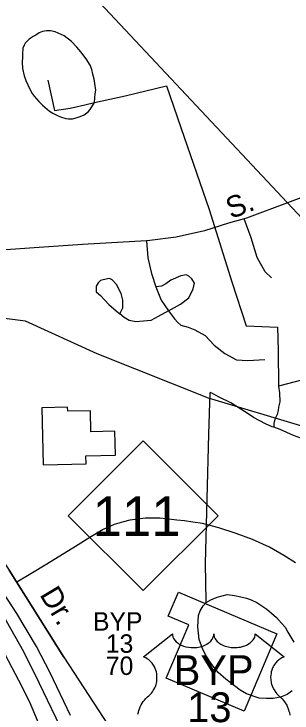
# Model space of a CAD drawing. Extents: x 2206922 to 2357709, y 510027 to 673830.
# Drawn here: x 2315986 to 2317222, y 595969 to 599074 of the extents above; entities that cross this region are included whole.
import ezdxf

# ---------------------------------------------------------------- set-up
doc = ezdxf.new("R2010")
doc.units = 0
for name, color, linetype in [('Exist Cultural Manufacturing Building Footprint', 7, 'Continuous'), ('Exist Hydrographic Misc Water Feature', 7, 'Continuous'), ('Exist Road Non-System Type 51', 7, 'Continuous'), ('Exist Road Non-System Type 51 Label', 7, 'Continuous'), ('Exist Road Primary NC Shield CELL', 7, 'Continuous'), ('Exist Road Primary NC Shield Number Label', 7, 'Continuous'), ('Exist Road Primary US Divided Attributed', 7, 'Continuous'), ('Exist Road Primary US Label', 7, 'Continuous'), ('Exist Road Primary US Service Attributed', 7, 'Continuous'), ('Exist Road Primary US Shield CELL', 7, 'Continuous'), ('Exist Road Primary US Shield Number Label', 7, 'Continuous'), ('Exist Road Secondary Type 51 Attributed', 7, 'Continuous'), ('Exist Road Secondary Type 51 Label', 7, 'Continuous'), ('Exist Utilities Electrical Transmission Line', 7, 'Continuous')]:
    doc.layers.add(name, color=color, linetype=linetype)

msp = doc.modelspace()

# ---------------------------------------------------------------- linework, layer by layer
at = {"layer": 'Exist Cultural Manufacturing Building Footprint'}
for p, q in [((2316224.7, 597326.7), (2316109.5, 597323.9)), ((2316109.5, 597323.9), (2316115.6, 597071.6)), ((2316225.1, 597309.2), (2316224.7, 597326.7)), ((2316326.1, 597311.6), (2316225.1, 597309.2)), ((2316328.4, 597217.6), (2316326.1, 597311.6)), ((2316435, 597220.2), (2316328.4, 597217.6)), ((2316437.6, 597114), (2316435, 597220.2)), ((2316305.9, 597110.8), (2316437.6, 597114)), ((2316306.8, 597076.2), (2316305.9, 597110.8)), ((2316115.6, 597071.6), (2316306.8, 597076.2)), ((2316671.5, 596398.9), (2316717, 596506.2)), ((2316717, 596506.2), (2317154.4, 596320.8)), ((2316763.3, 596360), (2316671.5, 596398.9)), ((2316662.8, 596123.1), (2316763.3, 596360)), ((2317154.4, 596320.8), (2317008.5, 595976.6)), ((2317008.5, 595976.6), (2316662.8, 596123.1))]:
    msp.add_line(p, q, dxfattribs=at)
at = {"layer": 'Exist Hydrographic Misc Water Feature'}
for points in [[(2316344.4, 598681), (2316346, 598701), (2316347.7, 598719), (2316349.5, 598735.3), (2316345.2, 598765.2), (2316343, 598785), (2316336.8, 598807), (2316332.5, 598826.7), (2316324.3, 598847), (2316306.5, 598874.4), (2316284.1, 598906.2), (2316265.7, 598926), (2316241.5, 598951.9), (2316209.3, 598977.5), (2316168.9, 598994.9), (2316149, 598998.7), (2316130.7, 598998.6), (2316112.9, 598996.4), (2316098.8, 598990.5), (2316083, 598980.3), (2316071.5, 598973.9), (2316053.2, 598962), (2316047.5, 598955.6), (2316035.8, 598943.6), (2316031.9, 598935.7), (2316025.8, 598921.6), (2316024.3, 598895.4), (2316024.1, 598881.6), (2316022.7, 598859.6), (2316024.7, 598831.7), (2316031.3, 598799.9), (2316039.7, 598777.9), (2316057.5, 598739.9), (2316067.8, 598720.1), (2316076, 598708.4), (2316096.3, 598684.6), (2316112.5, 598668.8), (2316144.7, 598642.9), (2316159.2, 598633), (2316183.2, 598621.3), (2316197, 598615.5), (2316216.9, 598609.7), (2316229, 598607.9), (2316246.8, 598608), (2316262.8, 598612.1), (2316280.8, 598618.3), (2316298.7, 598626.6), (2316316.5, 598638.9), (2316324.5, 598649), (2316344.4, 598681)], [(2316137.3, 598780.6), (2316166.6, 598645.3), (2316236.6, 598655.9), (2316300.5, 598670.5), (2316344.4, 598681)], [(2317861.2, 597021.1), (2317660.2, 597118), (2317276.2, 597240.2), (2316850.3, 597367.4), (2316356.3, 597564.1), (2316038.3, 597708.7), (2315488.3, 597778.3), (2315378.2, 597846.1), (2315193.2, 598015.8), (2314991.3, 598257.1), (2314898.2, 598397.7), (2314746.2, 598578.6), (2314612.1, 598678.2), (2314253.3, 598765.4), (2314019.1, 598762.5), (2313355.2, 598581.4), (2312061.1, 598082.8), (2311970.2, 598065.9)], [(2316344.4, 598681), (2316479.7, 598710.5), (2316663.5, 598754.6), (2316727.4, 598569.4), (2316852.9, 598205), (2316954.2, 597883.9), (2317018.2, 597689), (2317156.6, 597682.4), (2317159.7, 597578.5), (2317161.3, 597420.5)], [(2318285.2, 597722.5), (2317908.8, 597618.6), (2317474.2, 597501.9), (2317161.3, 597420.5)], [(2317161.3, 597420.5), (2317165.8, 597390.6), (2317168.1, 597350.5), (2317162, 597326.7), (2317160.5, 597312.7), (2317155, 597294.5), (2317144.7, 597274.5), (2317141.4, 597254.4), (2317141.4, 597238.5)], [(2316839.6, 596459.6), (2316839.8, 596465.6), (2316838, 596633.4), (2316851.7, 597207.1), (2316857.7, 597393.2)], [(2317141.4, 597238.5), (2317133, 597240.2), (2317103.1, 597254), (2317051.2, 597281.3), (2317027, 597297.1), (2316950.1, 597346.4), (2316897.8, 597371.7), (2316865.7, 597389.6), (2316857.7, 597393.2)], [(2317968, 596975.5), (2317927.6, 596983.2), (2317867.5, 597000.3), (2317827.1, 597017.8), (2317783.1, 597039.4), (2317744.7, 597058.9), (2317680.5, 597084.4), (2317638.7, 597096), (2317596.7, 597111.3), (2317536.4, 597126.8), (2317460.3, 597137.8), (2317414.2, 597143.6), (2317357.8, 597163), (2317293.6, 597178), (2317227.8, 597201.2), (2317169.5, 597228.6), (2317141.4, 597238.5)], [(2316839.6, 596459.6), (2316861.5, 596471.6), (2316889.6, 596484.1), (2316933.3, 596494.5), (2316965.5, 596490.9), (2316993.6, 596485.4), (2317019.2, 596479.5), (2317039.7, 596471.6), (2317065.8, 596460), (2317110.3, 596430.6), (2317130.2, 596412.5), (2317152.3, 596393), (2317174.5, 596367.4), (2317190.7, 596349.5), (2317203.2, 596327.4), (2317229.4, 596284.1)], [(2317222, 596067.8), (2317200.1, 596051.6), (2317170.2, 596039.6), (2317138, 596033), (2317108.2, 596032.6), (2317076, 596034.2), (2317019.8, 596053.6), (2316992, 596069.6), (2316965.9, 596089.3), (2316927.4, 596118.7), (2316892.9, 596148.6), (2316864.8, 596184.1), (2316838, 596227.8), (2316823.8, 596255.5), (2316809.3, 596295.4), (2316802.9, 596351.1), (2316806.6, 596401.3), (2316814, 596423.3), (2316826.3, 596445.3), (2316839.6, 596459.6)]]:
    msp.add_lwpolyline(points, dxfattribs=at)
at = {"layer": 'Exist Road Non-System Type 51'}
for points in [[(2317131.2, 597902.3), (2317102.7, 597929), (2317066.5, 597991.9), (2317039.8, 598079.5), (2317008.3, 598164.2)], [(2316575.1, 598066.8), (2316580.8, 597990.9), (2316597.9, 597920.4), (2316617, 597861.3)], [(2316672.2, 597754.6), (2316725.5, 597785.1), (2316763.6, 597813.7), (2316782.7, 597853.7), (2316788.4, 597878.5), (2316777, 597897.5), (2316763.6, 597909), (2316752.2, 597914.7), (2316727.4, 597910.9), (2316683.6, 597891.8), (2316660.8, 597874.7), (2316641.7, 597865.1), (2316617, 597861.3)], [(2316457, 597741.3), (2316470.3, 597767.9), (2316470.3, 597802.2), (2316462.7, 597832.7), (2316441.7, 597872.8), (2316422.7, 597893.7), (2316411.3, 597899.4), (2316401.7, 597897.5), (2316371.3, 597889.9), (2316359.8, 597880.4), (2316352.2, 597865.1), (2316352.2, 597840.4), (2316371.3, 597823.2), (2316407.5, 597783.2), (2316439.8, 597754.6), (2316457, 597741.3)], [(2316617, 597861.3), (2316639.8, 597802.2), (2316672.2, 597754.6)], [(2316672.2, 597754.6), (2316626.5, 597729.8), (2316594.1, 597712.7), (2316561.7, 597708.9), (2316527.5, 597706.9), (2316498.9, 597712.7), (2316476, 597726), (2316457, 597741.3)], [(2316672.2, 597754.6), (2316698.9, 597720.3), (2316714.1, 597703.1), (2316727.4, 597691.7), (2316759.8, 597682.2), (2316790.3, 597670.7), (2316836, 597646), (2316876, 597602.1), (2316923.6, 597565.9), (2316975.1, 597537.3), (2317024.6, 597535.4), (2317100.8, 597539.2)], [(2317236.5, 596636.1), (2317184.9, 596668.4), (2317121.9, 596705.5), (2317046.1, 596739.4), (2316973.5, 596766.9), (2316896, 596791.1), (2316823.4, 596810.5), (2316781.7, 596817.1), (2316744.4, 596821.8), (2316709.7, 596825.7), (2316662.2, 596831.5), (2316634.9, 596833.9), (2316604.5, 596834.2), (2316570.1, 596833.6), (2316525.5, 596828.1), (2316500.8, 596825.3), (2316473.3, 596818.5), (2316431.3, 596805.6), (2316382.6, 596783.4), (2316323.5, 596748.3), (2316260.3, 596708.8), (2316132.8, 596629.6), (2316061.8, 596587.7), (2315999.2, 596550.4)]]:
    msp.add_lwpolyline(points, dxfattribs=at)
at = {"layer": 'Exist Road Non-System Type 51 Label'}
msp.add_lwpolyline([(2317685.5, 598416.9), (2317200.8, 598235.4), (2317018.9, 598167.2), (2317008.3, 598164.2), (2316938.9, 598144.3), (2316832.2, 598110), (2316707.5, 598081.8), (2316590.7, 598067.7), (2316575.1, 598066.8), (2316290.6, 598049.6), (2316055, 598033.5), (2315908, 598023.4)], dxfattribs=at)
at = {"layer": 'Exist Road Primary NC Shield CELL'}
msp.add_lwpolyline([(2316227, 596845.4), (2316560, 597178.4), (2316893, 596845.4), (2316560, 596512.4)], close=True, dxfattribs=at)
at = {"layer": 'Exist Road Primary US Divided Attributed'}
for points in [[(2316237, 595957.7), (2316147.1, 596147.1), (2316086.3, 596263.9), (2315998.7, 596411.2), (2315939.1, 596503.6), (2315835.2, 596659), (2315697.3, 596837.9), (2315579.3, 596971.1), (2315427.4, 597132.5), (2315287.3, 597265.7), (2315193.8, 597342.9), (2315158.8, 597374.4), (2315131.9, 597395.5), (2315108.5, 597411.8), (2315082.8, 597432.9), (2315020.9, 597482), (2314867.9, 597590.7), (2314697.3, 597699.4), (2314447.3, 597832.6), (2314209, 597944.9), (2314147.1, 597972.9), (2313958.7, 598054.9)], [(2313942, 597994.6), (2314120.6, 597915.1), (2314177.2, 597889.9), (2314424.2, 597779.3), (2314673.9, 597639.8), (2314842.2, 597533.4), (2314983.5, 597434), (2315060.6, 597374.4), (2315093.3, 597347.5), (2315129.5, 597320.7), (2315251, 597221.3), (2315397.1, 597078.7), (2315527.9, 596944.3), (2315662.3, 596788.8), (2315789.6, 596621.6), (2315891.2, 596470.8), (2315952, 596378.5), (2316029.1, 596241.7), (2316096.9, 596105), (2316172.8, 595947.2), (2316248.7, 595776.5), (2316344.5, 595569.6), (2316368.7, 595503.1)]]:
    msp.add_lwpolyline(points, dxfattribs=at)
at = {"layer": 'Exist Road Primary US Service Attributed'}
msp.add_lwpolyline([(2315207.7, 597418.6), (2315309.7, 597328.9), (2315562.5, 597094.6), (2315636.8, 597017.8), (2315756, 596885.2), (2315867.5, 596746.5), (2315964.9, 596603.6), (2316208, 596217.3), (2315964.9, 596603.6), (2316208, 596217.3), (2316426.9, 595881.1), (2316496, 595756.6), (2316554.9, 595673.9), (2316655.5, 595505.1), (2316660.4, 595488.6), (2316659.6, 595468.8), (2316647.8, 595431.9), (2316628.3, 595389.7)], dxfattribs=at)
at = {"layer": 'Exist Road Primary US Shield CELL'}
msp.add_lwpolyline([(2316537.2, 595964), (2316539.3, 595973.2), (2316541.1, 595979.8), (2316543.9, 595987.8), (2316547.5, 595996.7), (2316551.7, 596005.2), (2316555.8, 596012.3), (2316560.9, 596019.9), (2316565.9, 596026.4), (2316572.4, 596033.5), (2316579.3, 596040), (2316585.6, 596045.1), (2316593, 596052.4), (2316596.9, 596056.8), (2316601.5, 596063), (2316605.3, 596068.7), (2316608.2, 596073.8), (2316612.1, 596081.3), (2316614.5, 596086.9), (2316617.4, 596095.6), (2316618.9, 596101.7), (2316620.4, 596109.5), (2316621.4, 596116.9), (2316621.8, 596126.1), (2316621.6, 596133.7), (2316620.6, 596142.5), (2316618.9, 596151.1), (2316616.9, 596158.5), (2316613.7, 596167), (2316610.8, 596173.2), (2316605.9, 596181.7), (2316600.4, 596189.5), (2316594.7, 596195.9), (2316589, 596201.6), (2316583.6, 596205.8), (2316578.4, 596209.6), (2316571.8, 596213.5), (2316565.5, 596216.6), (2316561.6, 596218.2), (2316690.2, 596320.7), (2316690.5, 596315.3), (2316691.8, 596309), (2316692.8, 596305.8), (2316695.7, 596299.5), (2316700.6, 596292.2), (2316707.4, 596284.9), (2316715.1, 596278.6), (2316720.2, 596275.3), (2316729, 596270.6), (2316739, 596266.4), (2316750, 596263.2), (2316761.4, 596260.9), (2316773.7, 596259.6), (2316786, 596259.3), (2316799.2, 596260.3), (2316813.8, 596263.1), (2316820.5, 596264.9), (2316828, 596267.5), (2316835, 596270.4), (2316842.7, 596274.5), (2316848.9, 596278.4), (2316853.7, 596281.9), (2316860.5, 596288.4), (2316865.9, 596295.2), (2316868.2, 596299), (2316870.2, 596302.6), (2316872.9, 596310.4), (2316873.6, 596313.8), (2316874.2, 596320.9), (2316874.6, 596315), (2316875.2, 596311.2), (2316876.2, 596307.6), (2316877.7, 596303.7), (2316880.5, 596298.2), (2316883.5, 596293.7), (2316889.3, 596286.9), (2316892.8, 596283.6), (2316896.1, 596280.9), (2316904.8, 596274.9), (2316915, 596269.7), (2316920.1, 596267.5), (2316925.2, 596265.7), (2316931.7, 596263.7), (2316938.5, 596262.1), (2316945.2, 596261), (2316952, 596260), (2316959, 596259.5), (2316964.7, 596259.3), (2316971.7, 596259.4), (2316978.2, 596259.8), (2316984.8, 596260.6), (2316992.1, 596261.8), (2316997.9, 596263.1), (2317005.6, 596265.1), (2317012.6, 596267.6), (2317018.8, 596270.3), (2317026.8, 596274.5), (2317033.2, 596278.5), (2317037.9, 596282.3), (2317043.5, 596287.5), (2317048.9, 596293.6), (2317052, 596298.1), (2317054.2, 596302.7), (2317056.2, 596307.6), (2317057.5, 596312.8), (2317058.1, 596317.2), (2317058.2, 596321.1), (2317186.8, 596218.6), (2317183.8, 596217.5), (2317176.8, 596214), (2317171.2, 596210.8), (2317162.4, 596204.5), (2317158.6, 596201.1), (2317154.8, 596197.6), (2317151.3, 596193.8), (2317148.2, 596190.2), (2317144.5, 596185), (2317141.2, 596179.9), (2317137.9, 596174.2), (2317135.5, 596169.2), (2317131.6, 596158.9), (2317129.7, 596152.3), (2317128.5, 596146.8), (2317126.9, 596135.3), (2317126.6, 596129.9), (2317126.6, 596124.5), (2317126.9, 596118.8), (2317127.4, 596113.3), (2317128.4, 596107.6), (2317129.3, 596102.6), (2317130.9, 596096.4), (2317133.2, 596089.3), (2317136, 596082.4), (2317141.9, 596071.2), (2317149.4, 596059.8), (2317154.8, 596053.4), (2317160.1, 596047.9), (2317168.1, 596041.3), (2317172.3, 596037.5), (2317177.3, 596032.5), (2317185.3, 596023.2), (2317188.6, 596018.8), (2317191.9, 596013.8), (2317194.9, 596008.7), (2317198, 596003.3), (2317200.4, 595998.5), (2317204.9, 595987.5), (2317208.2, 595976.7), (2317209.8, 595971.1), (2317212.1, 595958.5)], dxfattribs=at)
at = {"layer": 'Exist Road Secondary Type 51 Attributed'}
msp.add_lwpolyline([(2315405.5, 596953.8), (2315518.3, 596831.5), (2315754.7, 596534), (2315865.2, 596363.5), (2315930.3, 596257.6), (2316006.7, 596115.1), (2316054.1, 596021.1), (2316089.3, 595936.3), (2316199.2, 595582.5)], dxfattribs=at)
at = {"layer": 'Exist Utilities Electrical Transmission Line'}
msp.add_line((2316323.2, 599171.1), (2317200.8, 598235.4), dxfattribs=at)
msp.add_lwpolyline([(2317200.8, 598235.4), (2317419.2, 598002.6), (2319264.7, 596030.6)], dxfattribs=at)

# ---------------------------------------------------------------- texts
at = {"layer": 'Exist Road Non-System Type 51 Label'}
msp.add_text('S.', height=95, rotation=21.2452, dxfattribs=at).set_placement((2316950.8, 598162.3))
at = {"layer": 'Exist Road Primary NC Shield Number Label'}
msp.add_text('111', height=175, dxfattribs=at).set_placement((2316336.1, 596755.6))
at = {"layer": 'Exist Road Primary US Label'}
for s, p in [('BYP', (2316337.7, 596334.7)), ('13', (2316394.6, 596236.2)), ('70', (2316394.6, 596137.8))]:
    msp.add_text(s, height=82.02, dxfattribs=at).set_placement(p)
at = {"layer": 'Exist Road Primary US Shield Number Label'}
for s, p in [('BYP', (2316696.1, 596093.2)), ('13', (2316755.9, 595928.2))]:
    msp.add_text(s, height=132.5, dxfattribs=at).set_placement(p)
at = {"layer": 'Exist Road Secondary Type 51 Label'}
msp.add_text('Dr.', height=95, rotation=300.9246, dxfattribs=at).set_placement((2316098.3, 596494.8))

doc.saveas('drawing.dxf')
